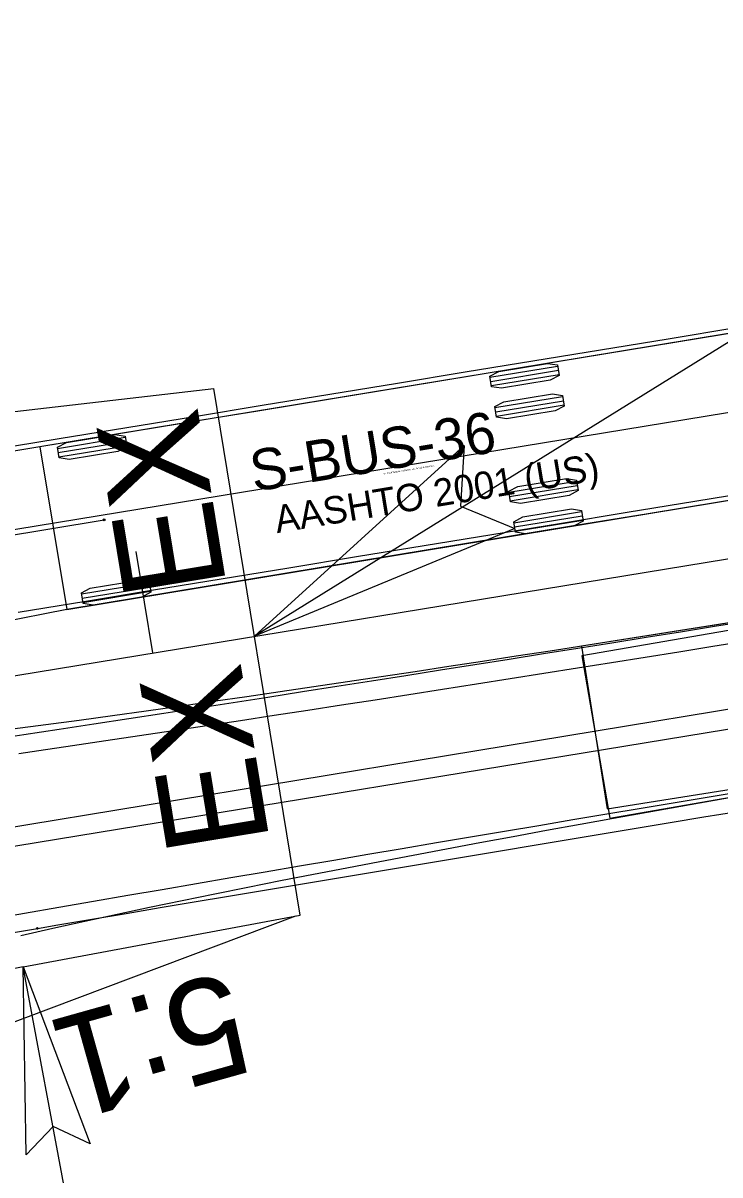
# Model space of a CAD drawing. Extents: x 2367848 to 2369479, y 800728 to 808616.
# Drawn here: x 2368457.9 to 2368491.8, y 807938.9 to 807994.8 of the extents above; entities that cross this region are included whole.
import ezdxf

# ---------------------------------------------------------------- set-up
doc = ezdxf.new("R2010")
doc.units = 0
for name, color, linetype in [('Prop AutoTurn Projected Path', 7, 'Continuous'), ('Prop AutoTurn Simulation', 7, 'Continuous'), ('Prop Dimension', 7, 'Continuous'), ('Prop Dimension Text', 7, 'Continuous'), ('Prop EOT', 7, 'Continuous'), ('Prop Horizontal Alignment', 7, 'Continuous'), ('Prop Horizontal Alignment Tick Small', 7, 'Continuous'), ('Prop Paved Shoulder', 7, 'Continuous'), ('Prop Terminator CELL', 7, 'Continuous'), ('Scratch_Level_0', 7, 'Continuous'), ('Scratch_Level_1', 7, 'Continuous')]:
    doc.layers.add(name, color=color, linetype=linetype)

msp = doc.modelspace()

# ---------------------------------------------------------------- linework, layer by layer
at = {"layer": 'Prop AutoTurn Projected Path'}
for p, q in [((2368427.309, 807965.018), (2368461.817, 807970.698)), ((2368428.766, 807951.07), (2368518.532, 807965.845))]:
    msp.add_line(p, q, dxfattribs=at)
at = {"layer": 'Prop AutoTurn Simulation'}
for p, q in [((2368494.025, 807980.053), (2368458.7, 807974.239)), ((2368480.574, 807977.628), (2368483.863, 807978.169)), ((2368480.607, 807977.422), (2368483.896, 807977.964)), ((2368480.641, 807977.217), (2368483.93, 807977.758)), ((2368480.817, 807976.148), (2368484.106, 807976.689)), ((2368480.851, 807975.942), (2368484.14, 807976.484)), ((2368480.885, 807975.737), (2368484.174, 807976.278)), ((2368458.7, 807974.239), (2368460, 807966.345)), ((2368459.556, 807974.169), (2368462.845, 807974.71)), ((2368459.59, 807973.963), (2368462.879, 807974.504)), ((2368459.624, 807973.758), (2368462.913, 807974.299)), ((2368481.494, 807972.037), (2368484.783, 807972.578)), ((2368460, 807966.345), (2368495.324, 807972.159)), ((2368481.528, 807971.831), (2368484.817, 807972.372)), ((2368481.562, 807971.625), (2368484.851, 807972.167)), ((2368481.737, 807970.556), (2368485.027, 807971.098)), ((2368481.771, 807970.351), (2368485.06, 807970.892)), ((2368481.805, 807970.145), (2368485.094, 807970.687)), ((2368520.371, 807970.188), (2368485.018, 807964.554)), ((2368520.312, 807970.213), (2368485.038, 807964.093)), ((2368460.72, 807967.097), (2368464.009, 807967.639)), ((2368460.754, 807966.892), (2368464.043, 807967.433)), ((2368460.788, 807966.686), (2368464.077, 807967.227)), ((2368460, 807966.345), (2368460, 807966.345)), ((2368485.018, 807964.554), (2368486.277, 807956.654)), ((2368485.038, 807964.093), (2368486.406, 807956.211)), ((2368486.277, 807956.654), (2368521.63, 807962.288)), ((2368486.406, 807956.211), (2368521.679, 807962.331))]:
    msp.add_line(p, q, dxfattribs=at)
for points in [[(2368494.025, 807980.053), (2368490.492, 807979.472), (2368486.96, 807978.89), (2368483.428, 807978.309), (2368479.895, 807977.727), (2368476.363, 807977.146), (2368472.83, 807976.565), (2368469.298, 807975.983), (2368465.765, 807975.402), (2368462.233, 807974.82), (2368458.7, 807974.239), (2368458.7, 807974.239), (2368458.7, 807974.239), (2368455.382, 807973.693)], [(2368495.324, 807972.159), (2368491.792, 807971.578), (2368488.259, 807970.996), (2368484.727, 807970.415), (2368481.194, 807969.834), (2368477.662, 807969.252), (2368474.129, 807968.671), (2368470.597, 807968.089), (2368467.064, 807967.508), (2368463.532, 807966.927), (2368460, 807966.342), (2368460, 807966.342), (2368456.698, 807965.697)], [(2368457.364, 807960.538), (2368458.983, 807960.753), (2368460.606, 807960.972), (2368462.23, 807961.194), (2368463.857, 807961.421), (2368465.486, 807961.65), (2368467.117, 807961.883), (2368468.749, 807962.118), (2368470.383, 807962.357), (2368472.018, 807962.597), (2368473.655, 807962.84), (2368475.292, 807963.085), (2368476.931, 807963.333), (2368478.57, 807963.581), (2368480.211, 807963.832), (2368481.852, 807964.084), (2368483.494, 807964.338), (2368485.136, 807964.593), (2368486.779, 807964.849), (2368488.422, 807965.106), (2368490.066, 807965.365), (2368491.711, 807965.624), (2368493.355, 807965.884)], [(2368456.214, 807960.015), (2368457.923, 807960.273), (2368459.627, 807960.531), (2368461.327, 807960.79), (2368463.024, 807961.049), (2368464.717, 807961.308), (2368466.406, 807961.568), (2368468.093, 807961.829), (2368469.777, 807962.09), (2368471.458, 807962.352), (2368473.137, 807962.614), (2368474.813, 807962.877), (2368476.488, 807963.14), (2368478.161, 807963.404), (2368479.832, 807963.668), (2368481.501, 807963.933), (2368483.169, 807964.198), (2368484.836, 807964.464), (2368486.501, 807964.73), (2368488.165, 807964.996), (2368489.828, 807965.263), (2368491.49, 807965.53), (2368493.152, 807965.798)], [(2368456.265, 807951.29), (2368457.945, 807951.584), (2368459.623, 807951.876), (2368461.299, 807952.167), (2368462.973, 807952.457), (2368464.645, 807952.745), (2368466.315, 807953.032), (2368467.983, 807953.318), (2368469.65, 807953.604), (2368471.316, 807953.888), (2368472.98, 807954.171), (2368474.643, 807954.454), (2368476.305, 807954.735), (2368477.966, 807955.016), (2368479.626, 807955.297), (2368481.285, 807955.576), (2368482.944, 807955.856), (2368484.602, 807956.134), (2368486.259, 807956.412), (2368487.915, 807956.69), (2368489.571, 807956.967), (2368491.227, 807957.243), (2368492.882, 807957.52)], [(2368457.772, 807950.512), (2368459.324, 807950.859), (2368460.886, 807951.202), (2368462.455, 807951.54), (2368464.032, 807951.873), (2368465.615, 807952.203), (2368467.205, 807952.529), (2368468.799, 807952.851), (2368470.399, 807953.169), (2368472.003, 807953.485), (2368473.611, 807953.797), (2368475.223, 807954.107), (2368476.838, 807954.414), (2368478.456, 807954.718), (2368480.076, 807955.02), (2368481.699, 807955.32), (2368483.325, 807955.618), (2368484.952, 807955.914), (2368486.581, 807956.208), (2368488.212, 807956.5), (2368489.845, 807956.791), (2368491.479, 807957.081), (2368493.114, 807957.369)]]:
    msp.add_lwpolyline(points, dxfattribs=at)
for points in [[(2368480.65, 807977.166), (2368480.565, 807977.679), (2368481, 807977.909), (2368483.368, 807978.299), (2368483.854, 807978.22), (2368483.939, 807977.707), (2368483.504, 807977.477), (2368481.136, 807977.087)], [(2368480.893, 807975.686), (2368480.809, 807976.199), (2368481.244, 807976.429), (2368483.612, 807976.819), (2368484.098, 807976.74), (2368484.182, 807976.227), (2368483.747, 807975.997), (2368481.379, 807975.607)], [(2368459.632, 807973.707), (2368459.548, 807974.22), (2368459.983, 807974.45), (2368462.351, 807974.84), (2368462.837, 807974.761), (2368462.922, 807974.248), (2368462.486, 807974.018), (2368460.118, 807973.628)], [(2368481.57, 807971.574), (2368481.485, 807972.088), (2368481.921, 807972.318), (2368484.289, 807972.708), (2368484.775, 807972.629), (2368484.859, 807972.116), (2368484.424, 807971.885), (2368482.056, 807971.496)], [(2368481.814, 807970.094), (2368481.729, 807970.607), (2368482.164, 807970.838), (2368484.532, 807971.228), (2368485.018, 807971.149), (2368485.103, 807970.636), (2368484.668, 807970.405), (2368482.299, 807970.016)], [(2368460.796, 807966.635), (2368460.712, 807967.148), (2368461.147, 807967.379), (2368463.515, 807967.768), (2368464.001, 807967.69), (2368464.085, 807967.176), (2368463.65, 807966.946), (2368461.282, 807966.556)]]:
    msp.add_lwpolyline(points, close=True, dxfattribs=at)
msp.add_circle((2368461.817, 807970.698), 0.0417, dxfattribs=at)
at = {"layer": 'Prop Dimension'}
msp.add_line((2368523.217, 807998.603), (2368469.122, 807965.039), dxfattribs=at)
at = {"layer": 'Prop Dimension Text'}
msp.add_line((2368479.945, 807831.028), (2368457.878, 807948.982), dxfattribs=at)
at = {"layer": 'Prop EOT'}
for p, q in [((2368456.13, 807975.805), (2368467.15, 807977.074)), ((2368471.34, 807951.5), (2368467.15, 807977.074)), ((2368457.878, 807948.982), (2368471.34, 807951.5))]:
    msp.add_line(p, q, dxfattribs=at)
msp.add_arc((2368479.945, 807831.028), 120, 100.5964, 113.43497, dxfattribs=at)
at = {"layer": 'Prop Horizontal Alignment'}
msp.add_line((2368381.597, 807950.7), (2368715.664, 808005.429), dxfattribs=at)
at = {"layer": 'Prop Horizontal Alignment Tick Small'}
msp.add_line((2368464.188, 807964.23), (2368463.379, 807969.164), dxfattribs=at)
at = {"layer": 'Prop Paved Shoulder'}
msp.add_line((2368445.041, 807941.647), (2368471.136, 807951.462), dxfattribs=at)
at = {"layer": 'Prop Terminator CELL'}
for points in [[(2368481.78, 807970.277), (2368469.122, 807965.039), (2368479.321, 807974.313), (2368479.143, 807971.363)], [(2368458.03, 807939.851), (2368457.878, 807948.982), (2368461.134, 807940.388), (2368459.348, 807941.22)]]:
    msp.add_lwpolyline(points, close=True, dxfattribs=at)
at = {"layer": 'Scratch_Level_0'}
msp.add_line((2368502.206, 807977.552), (2368401.278, 807961.017), dxfattribs=at)
for points in [[(2368492.517, 807980.018), (2368489.229, 807979.479), (2368485.942, 807978.941), (2368482.654, 807978.402), (2368479.367, 807977.864), (2368476.079, 807977.325), (2368472.792, 807976.786), (2368469.504, 807976.248), (2368466.217, 807975.709), (2368462.929, 807975.171), (2368459.642, 807974.632), (2368456.354, 807974.093)], [(2368493.81, 807972.123), (2368490.523, 807971.585), (2368487.235, 807971.046), (2368483.948, 807970.507), (2368480.66, 807969.969), (2368477.373, 807969.43), (2368474.085, 807968.892), (2368470.798, 807968.353), (2368467.51, 807967.814), (2368464.222, 807967.276), (2368460.935, 807966.737), (2368457.647, 807966.199)]]:
    msp.add_lwpolyline(points, dxfattribs=at)
at = {"layer": 'Scratch_Level_1'}
msp.add_line((2368405.674, 807946.373), (2368526.055, 807966.094), dxfattribs=at)
for points in [[(2368457.669, 807959.348), (2368458.647, 807959.49), (2368460.277, 807959.729), (2368461.909, 807959.97), (2368463.542, 807960.213), (2368465.176, 807960.458), (2368466.81, 807960.704), (2368468.446, 807960.953), (2368470.082, 807961.203), (2368471.719, 807961.454), (2368473.357, 807961.707), (2368474.995, 807961.961), (2368476.634, 807962.216), (2368478.273, 807962.473), (2368479.913, 807962.73), (2368481.553, 807962.988), (2368483.193, 807963.247), (2368484.834, 807963.507), (2368486.475, 807963.767), (2368488.116, 807964.028), (2368489.758, 807964.29), (2368491.4, 807964.553), (2368493.042, 807964.815)], [(2368458.574, 807950.848), (2368459.57, 807951.017), (2368461.23, 807951.298), (2368462.889, 807951.579), (2368464.546, 807951.858), (2368466.202, 807952.137), (2368467.858, 807952.416), (2368469.513, 807952.693), (2368471.167, 807952.971), (2368472.82, 807953.247), (2368474.472, 807953.523), (2368476.124, 807953.799), (2368477.775, 807954.074), (2368479.426, 807954.349), (2368481.077, 807954.623), (2368482.727, 807954.897), (2368484.376, 807955.17), (2368486.025, 807955.444), (2368487.674, 807955.717), (2368489.323, 807955.99), (2368490.971, 807956.262), (2368492.619, 807956.534)], [(2368456.247, 807950.451), (2368458.574, 807950.848)]]:
    msp.add_lwpolyline(points, dxfattribs=at)
msp.add_circle((2368458.574, 807950.848), 0.0417, dxfattribs=at)
msp.add_circle((2368458.574, 807950.848), 0.0417, dxfattribs=at)

# ---------------------------------------------------------------- texts
at = {"layer": 'Prop AutoTurn Simulation'}
for s, height, p in [('S-BUS-36', 2, (2368469.092, 807972.058)), ('AASHTO 2001 (US)', 1.33333, (2368470.22, 807970.047)), ('(c) 2014 Transoft Solutions, Inc. All rights reserved.', 0.08, (2368475.41, 807972.895))]:
    msp.add_text(s, height=height, rotation=9.3467, dxfattribs=at).set_placement(p)
at = {"layer": 'Prop Dimension'}
for p in [(2368467.785, 807967.454), (2368469.88, 807955.043)]:
    msp.add_text('EX', height=5, rotation=99.3467, dxfattribs=at).set_placement(p)
at = {"layer": 'Prop Dimension Text'}
msp.add_text('5:1', height=5, rotation=195.6687, dxfattribs=at).set_placement((2368467.931, 807948.814))

doc.saveas('drawing.dxf')
